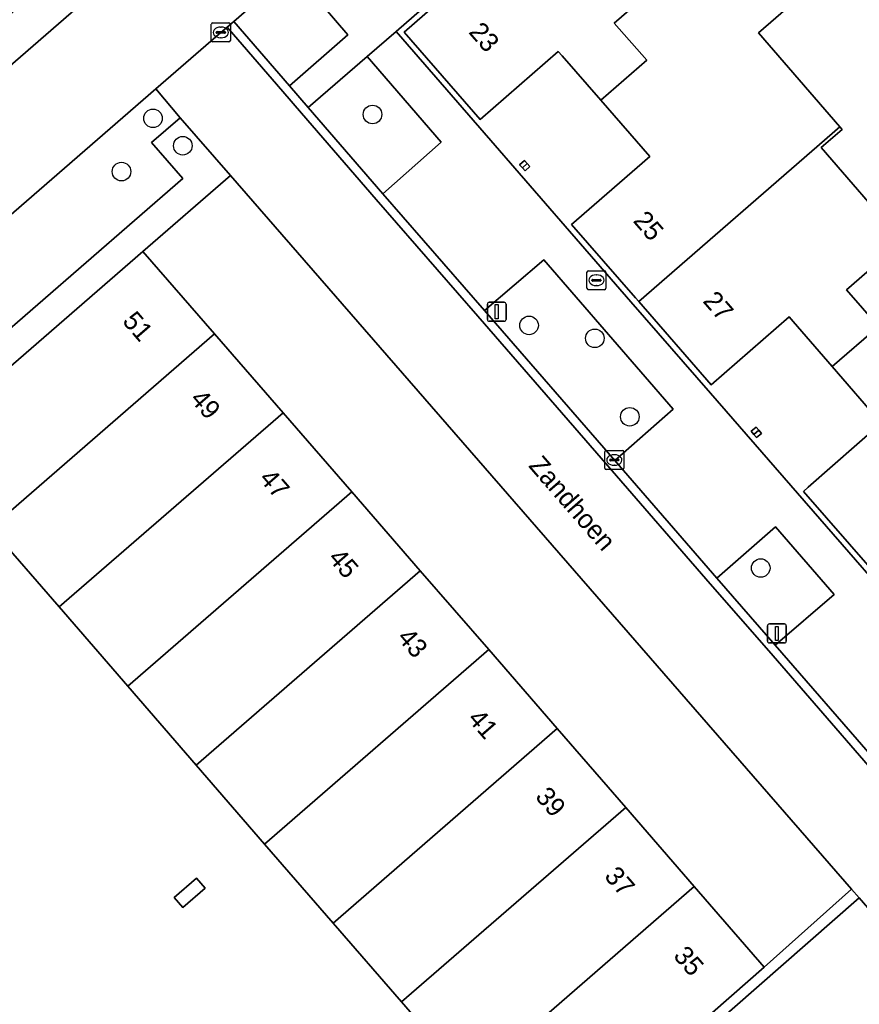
# Model space of a CAD drawing. Extents: x 155887 to 156869, y 383880 to 384678.
# Drawn here: x 156121.3 to 156165.5, y 384007.2 to 384059.1 of the extents above; entities that cross this region are included whole.
import ezdxf

# ---------------------------------------------------------------- set-up
doc = ezdxf.new("R2010")
doc.units = 0
for name, color, linetype in [('IMGEO_Boom', 7, 'Continuous'), ('IMGEO_Brandkraan', 7, 'Continuous'), ('IMGEO_Erf', 7, 'Continuous'), ('IMGEO_Groenvoorziening', 7, 'Continuous'), ('IMGEO_Haag', 7, 'Continuous'), ('IMGEO_Hek', 7, 'Continuous'), ('IMGEO_Kolk', 7, 'Continuous'), ('IMGEO_Lichtmast', 7, 'Continuous'), ('IMGEO_Openbare_ruimte_label', 7, 'Continuous'), ('IMGEO_Pand', 7, 'Continuous'), ('IMGEO_Pand_nummerreeks', 7, 'Continuous'), ('IMGEO_Parkeervlak_open', 7, 'Continuous'), ('IMGEO_Rijbaan_lokaal_gesloten', 7, 'Continuous'), ('IMGEO_Rijbaan_lokaal_open', 7, 'Continuous'), ('IMGEO_Voetpad_open', 7, 'Continuous')]:
    doc.layers.add(name, color=color, linetype=linetype)

msp = doc.modelspace()

# ---------------------------------------------------------------- linework, layer by layer
at = {"layer": 'IMGEO_Boom'}
for centre in [(156128.273, 384053.863), (156139.834, 384054.067), (156129.841, 384052.42), (156126.612, 384051.058), (156148.079, 384042.96), (156151.541, 384042.282), (156153.384, 384038.151), (156160.282, 384030.187)]:
    msp.add_circle(centre, 0.489, dxfattribs=at)
at = {"layer": 'IMGEO_Brandkraan'}
for p, q in [((156151.125, 384044.913), (156151.125, 384045.765)), ((156151.2, 384045.839), (156152.052, 384045.839)), ((156151.613, 384045.619), (156151.638, 384045.619)), ((156152.126, 384045.765), (156152.126, 384044.913)), ((156151.384, 384045.333), (156151.384, 384045.345)), ((156151.822, 384045.296), (156151.424, 384045.296)), ((156151.427, 384045.382), (156151.825, 384045.382)), ((156151.636, 384045.059), (156151.611, 384045.059)), ((156151.868, 384045.345), (156151.868, 384045.333)), ((156152.052, 384044.839), (156151.2, 384044.839))]:
    msp.add_line(p, q, dxfattribs=at)
for points in [[(156151.125, 384044.913), (156151.125, 384045.765)], [(156151.2, 384045.839), (156152.052, 384045.839)], [(156152.126, 384045.765), (156152.126, 384044.913)], [(156152.052, 384044.839), (156151.2, 384044.839)]]:
    msp.add_lwpolyline(points, dxfattribs=at)
for centre, radius, start, end in [((156151.202, 384045.763), 0.0765, 91.552, 178.448), ((156151.202, 384045.763), 0.0765, 91.552, 178.448), ((156152.05, 384045.763), 0.0765, 1.552, 88.448), ((156152.05, 384045.763), 0.0765, 1.552, 88.448), ((156151.424, 384045.342), 0.0403, 85.8775, 175.7526), ((156151.421, 384045.332), 0.0366, 178.938, 274.7102), ((156151.825, 384045.339), 0.043, 264.8664, 352.4533), ((156151.829, 384045.344), 0.0386, 1.7309, 96.639), ((156151.202, 384044.915), 0.0765, 181.552, 268.448), ((156151.202, 384044.915), 0.0765, 181.552, 268.448), ((156152.05, 384044.915), 0.0765, 271.552, 358.448), ((156152.05, 384044.915), 0.0765, 271.552, 358.448)]:
    msp.add_arc(centre, radius, start, end, dxfattribs=at)
for centre, major_axis, ratio, start_param, end_param in [((156151.612, 384045.339), (-0.387, 0.002), 0.722429, 4.712389, 7.853982), ((156151.637, 384045.339), (-0.39, 0.002), 0.717154, 1.570796, 4.712389)]:
    msp.add_ellipse(centre, major_axis=major_axis, ratio=ratio, start_param=start_param, end_param=end_param, dxfattribs=at)
at = {"layer": 'IMGEO_Erf'}
for points in [[(156201.356, 384069.095), (156193.346, 384078.305), (156189.164, 384083.118), (156185.397, 384087.429), (156180.648, 384092.863), (156141.085, 384058.434), (156145.48, 384053.367), (156153.447, 384044.199), (156157.638, 384039.39), (156173.736, 384020.889), (156173.912, 384020.686), (156188.42, 384033.29), (156189.174, 384033.947), (156196.255, 384040.099), (156197.017, 384040.761), (156213.513, 384055.094), (156213.303, 384055.332), (156205.719, 384064.051)], [(156182.458, 384069.069), (156183.568, 384070.034), (156183.45, 384070.17), (156181.363, 384072.571), (156179.277, 384074.972), (156169.389, 384066.381), (156171.186, 384064.314), (156169.256, 384062.637), (156167.459, 384064.704), (156160.156, 384058.358), (156164.447, 384053.419), (156164.565, 384053.283), (156163.455, 384052.319), (156167.627, 384047.518), (156177.743, 384056.308), (156186.748, 384064.132)], [(156148.122, 384051.322), (156147.866, 384051.098), (156147.726, 384051.257), (156147.583, 384051.42), (156147.84, 384051.645), (156147.982, 384051.482)], [(156132.362, 384050.861), (156127.741, 384046.859), (156131.515, 384042.514), (156135.119, 384038.364), (156138.737, 384034.199), (156142.347, 384030.042), (156145.952, 384025.891), (156149.563, 384021.734), (156153.167, 384017.584), (156156.778, 384013.427), (156160.469, 384009.177), (156165.065, 384013.274)], [(156160.319, 384037.273), (156160.054, 384037.055), (156159.917, 384037.222), (156159.776, 384037.394), (156160.041, 384037.611), (156160.178, 384037.444)], [(156134.153, 384015.655), (156130.549, 384019.808), (156126.939, 384023.969), (156123.322, 384028.138), (156119.718, 384032.291), (156115.953, 384036.63), (156103.095, 384025.46), (156110.552, 384016.877), (156112.817, 384018.843), (156113.895, 384017.6), (156113.822, 384016.203), (156112.291, 384014.875), (156125.768, 383999.363), (156139.471, 383998.377), (156139.364, 383996.889), (156145.832, 383996.423), (156148.715, 383998.873), (156147.737, 384000), (156144.978, 384003.179), (156141.368, 384007.341), (156137.764, 384011.494)], [(156129.848, 384012.307), (156129.382, 384012.843), (156130.555, 384013.861), (156131.02, 384013.325)]]:
    msp.add_lwpolyline(points, close=True, dxfattribs=at)
msp.add_lwpolyline([(156166.174, 384030.055), (156162.528, 384034.222), (156162.786, 384034.448), (156166.63, 384037.811), (156164.044, 384040.794), (156161.985, 384043.169), (156161.778, 384043.408), (156157.665, 384039.832), (156153.854, 384044.215), (156153.687, 384044.408), (156150.32, 384048.281), (156150.577, 384048.505), (156154.433, 384051.857), (156151.855, 384054.816), (156149.816, 384057.157), (156149.614, 384057.389), (156145.511, 384053.802), (156141.494, 384058.397), (156147.228, 384063.395)], dxfattribs=at)
at = {"layer": 'IMGEO_Groenvoorziening'}
for points in [[(156135.625, 384061.658), (156132.538, 384058.968), (156135.463, 384055.574), (156138.529, 384058.267)], [(156139.553, 384057.119), (156136.441, 384054.434), (156140.371, 384049.893), (156143.455, 384052.614)], [(156148.851, 384046.42), (156145.732, 384043.743), (156152.588, 384035.856), (156155.667, 384038.545)], [(156161.062, 384032.348), (156157.966, 384029.661), (156161.048, 384026.128), (156164.149, 384028.793)], [(156146.685, 383996.361), (156165.46, 384012.822), (156165.065, 384013.274), (156160.469, 384009.177), (156148.715, 383998.873), (156145.832, 383996.423)]]:
    msp.add_lwpolyline(points, close=True, dxfattribs=at)
msp.add_lwpolyline([(156169.907, 384007.697), (156165.46, 384012.822), (156146.685, 383996.361), (156159.598, 383995.431), (156159.959, 383997.176)], dxfattribs=at)
msp.add_arc((156249.24, 383914.955), 122.045, 130.54423, 135.50326, dxfattribs=at)
at = {"layer": 'IMGEO_Haag'}
msp.add_lwpolyline([(156146.685, 383996.361), (156165.46, 384012.822), (156165.065, 384013.274), (156160.469, 384009.177), (156148.715, 383998.873), (156145.832, 383996.423)], close=True, dxfattribs=at)
at = {"layer": 'IMGEO_Hek'}
msp.add_lwpolyline([(156165.065, 384013.274), (156160.469, 384009.177)], dxfattribs=at)
at = {"layer": 'IMGEO_Kolk'}
for p, q in [((156131.344, 384057.96), (156131.344, 384058.812)), ((156131.419, 384058.886), (156132.271, 384058.886)), ((156131.832, 384058.666), (156131.857, 384058.666)), ((156132.345, 384058.812), (156132.345, 384057.96)), ((156131.603, 384058.38), (156131.603, 384058.392)), ((156132.041, 384058.343), (156131.643, 384058.343)), ((156131.646, 384058.429), (156132.044, 384058.429)), ((156131.855, 384058.106), (156131.83, 384058.106)), ((156132.087, 384058.392), (156132.087, 384058.38)), ((156132.271, 384057.886), (156131.419, 384057.886)), ((156152.067, 384035.45), (156152.067, 384036.302)), ((156152.142, 384036.376), (156152.994, 384036.376)), ((156152.555, 384036.156), (156152.58, 384036.156)), ((156153.068, 384036.302), (156153.068, 384035.45)), ((156152.326, 384035.87), (156152.326, 384035.882)), ((156152.764, 384035.833), (156152.366, 384035.833)), ((156152.369, 384035.919), (156152.767, 384035.919)), ((156152.81, 384035.882), (156152.81, 384035.87)), ((156152.994, 384035.376), (156152.142, 384035.376)), ((156152.578, 384035.596), (156152.553, 384035.596))]:
    msp.add_line(p, q, dxfattribs=at)
for points in [[(156131.344, 384057.96), (156131.344, 384058.812)], [(156131.419, 384058.886), (156132.271, 384058.886)], [(156132.345, 384058.812), (156132.345, 384057.96)], [(156132.271, 384057.886), (156131.419, 384057.886)], [(156152.067, 384035.45), (156152.067, 384036.302)], [(156152.142, 384036.376), (156152.994, 384036.376)], [(156153.068, 384036.302), (156153.068, 384035.45)], [(156152.994, 384035.376), (156152.142, 384035.376)]]:
    msp.add_lwpolyline(points, dxfattribs=at)
for centre, radius, start, end in [((156131.421, 384058.81), 0.0765, 91.552, 178.448), ((156131.421, 384058.81), 0.0765, 91.552, 178.448), ((156132.269, 384058.81), 0.0765, 1.552, 88.448), ((156132.269, 384058.81), 0.0765, 1.552, 88.448), ((156131.421, 384057.962), 0.0765, 181.552, 268.448), ((156131.421, 384057.962), 0.0765, 181.552, 268.448), ((156131.643, 384058.389), 0.0403, 85.8775, 175.7526), ((156131.64, 384058.379), 0.0366, 178.938, 274.7102), ((156132.044, 384058.386), 0.043, 264.8664, 352.4533), ((156132.048, 384058.391), 0.0386, 1.7309, 96.639), ((156132.269, 384057.962), 0.0765, 271.552, 358.448), ((156132.269, 384057.962), 0.0765, 271.552, 358.448), ((156152.144, 384036.3), 0.0765, 91.552, 178.448), ((156152.144, 384036.3), 0.0765, 91.552, 178.448), ((156152.992, 384036.3), 0.0765, 1.552, 88.448), ((156152.992, 384036.3), 0.0765, 1.552, 88.448), ((156152.366, 384035.879), 0.0403, 85.8775, 175.7526), ((156152.363, 384035.869), 0.0366, 178.938, 274.7102), ((156152.767, 384035.876), 0.043, 264.8664, 352.4533), ((156152.771, 384035.881), 0.0386, 1.7309, 96.639), ((156152.144, 384035.452), 0.0765, 181.552, 268.448), ((156152.144, 384035.452), 0.0765, 181.552, 268.448), ((156152.992, 384035.452), 0.0765, 271.552, 358.448), ((156152.992, 384035.452), 0.0765, 271.552, 358.448)]:
    msp.add_arc(centre, radius, start, end, dxfattribs=at)
for centre, major_axis, ratio, start_param, end_param in [((156131.831, 384058.386), (-0.387, 0.002), 0.722429, 4.712389, 7.853982), ((156131.856, 384058.386), (-0.39, 0.002), 0.717154, 1.570796, 4.712389), ((156152.554, 384035.876), (-0.387, 0.002), 0.722429, 4.712389, 7.853982), ((156152.579, 384035.876), (-0.39, 0.002), 0.717154, 1.570796, 4.712389)]:
    msp.add_ellipse(centre, major_axis=major_axis, ratio=ratio, start_param=start_param, end_param=end_param, dxfattribs=at)
at = {"layer": 'IMGEO_Lichtmast'}
for p, q in [((156145.881, 384043.28), (156145.881, 384044.08)), ((156145.881, 384044.08), (156145.881, 384043.28)), ((156145.981, 384044.18), (156146.771, 384044.18)), ((156146.771, 384044.18), (156145.981, 384044.18)), ((156146.871, 384044.08), (156146.871, 384043.28)), ((156146.871, 384043.28), (156146.871, 384044.08)), ((156146.771, 384043.18), (156145.981, 384043.18)), ((156145.981, 384043.18), (156146.771, 384043.18)), ((156160.636, 384026.342), (156160.636, 384027.142)), ((156160.636, 384027.142), (156160.636, 384026.342)), ((156160.736, 384027.242), (156161.526, 384027.242)), ((156161.526, 384027.242), (156160.736, 384027.242)), ((156161.626, 384027.142), (156161.626, 384026.342)), ((156161.626, 384026.342), (156161.626, 384027.142)), ((156161.526, 384026.242), (156160.736, 384026.242)), ((156160.736, 384026.242), (156161.526, 384026.242))]:
    msp.add_line(p, q, dxfattribs=at)
for points in [[(156146.301, 384044.055), (156146.451, 384044.055), (156146.451, 384043.305), (156146.301, 384043.305), (156146.301, 384044.055)], [(156161.056, 384027.117), (156161.206, 384027.117), (156161.206, 384026.367), (156161.056, 384026.367), (156161.056, 384027.117)]]:
    msp.add_lwpolyline(points, dxfattribs=at)
for centre, start, end in [((156145.981, 384044.08), 90, 180), ((156145.981, 384044.08), 90, 180), ((156146.771, 384044.08), 0, 90), ((156146.771, 384044.08), 360, 90), ((156145.981, 384043.28), 180, 270), ((156145.981, 384043.28), 180, 270), ((156146.771, 384043.28), 270, 0), ((156146.771, 384043.28), 270, 0), ((156160.736, 384027.142), 90, 180), ((156160.736, 384027.142), 90, 180), ((156161.526, 384027.142), 0, 90), ((156161.526, 384027.142), 360, 90), ((156160.736, 384026.342), 180, 270), ((156160.736, 384026.342), 180, 270), ((156161.526, 384026.342), 270, 0), ((156161.526, 384026.342), 270, 0)]:
    msp.add_arc(centre, 0.1, start, end, dxfattribs=at)
at = {"layer": 'IMGEO_Pand'}
for points in [[(156160.156, 384058.358), (156167.459, 384064.704), (156169.16, 384066.182), (156165.486, 384070.407), (156155.384, 384061.633), (156155.535, 384061.459), (156152.567, 384058.881), (156154.274, 384056.92), (156151.855, 384054.816), (156154.433, 384051.857), (156150.577, 384048.505), (156150.32, 384048.281), (156153.687, 384044.408), (156153.854, 384044.215), (156164.447, 384053.419)], [(156151.855, 384054.816), (156154.274, 384056.92), (156152.567, 384058.881), (156155.535, 384061.459), (156155.384, 384061.633), (156151.208, 384066.441), (156152.369, 384067.45), (156152.159, 384067.691), (156150.998, 384066.682), (156147.228, 384063.395), (156141.494, 384058.397), (156145.511, 384053.802), (156149.614, 384057.389), (156149.816, 384057.157)], [(156164.044, 384040.794), (156166.63, 384037.811), (156162.786, 384034.448), (156162.528, 384034.222), (156166.174, 384030.055), (156166.428, 384030.277), (156170.276, 384033.644), (156170.161, 384033.776), (156176.627, 384039.396), (156176.516, 384039.524), (156172.35, 384044.318), (156181.355, 384052.142), (156177.743, 384056.308), (156167.627, 384047.518), (156167.739, 384047.389), (156164.8, 384044.835), (156166.476, 384042.909)], [(156164.044, 384040.794), (156166.476, 384042.909), (156164.8, 384044.835), (156167.739, 384047.389), (156167.627, 384047.518), (156163.455, 384052.319), (156164.565, 384053.283), (156164.447, 384053.419), (156153.854, 384044.215), (156157.665, 384039.832), (156161.778, 384043.408), (156161.985, 384043.169)], [(156147.726, 384051.257), (156147.982, 384051.482), (156147.84, 384051.645), (156147.583, 384051.42)], [(156148.122, 384051.322), (156147.982, 384051.482), (156147.726, 384051.257), (156147.866, 384051.098)], [(156131.515, 384042.514), (156127.741, 384046.859), (156115.953, 384036.63), (156119.718, 384032.291)], [(156123.322, 384028.138), (156135.119, 384038.364), (156131.515, 384042.514), (156119.718, 384032.291)], [(156123.322, 384028.138), (156126.939, 384023.969), (156138.737, 384034.199), (156135.119, 384038.364)], [(156159.917, 384037.222), (156160.178, 384037.444), (156160.041, 384037.611), (156159.776, 384037.394)], [(156160.178, 384037.444), (156159.917, 384037.222), (156160.054, 384037.055), (156160.319, 384037.273)], [(156126.939, 384023.969), (156130.549, 384019.808), (156142.347, 384030.042), (156138.737, 384034.199)], [(156134.153, 384015.655), (156145.952, 384025.891), (156142.347, 384030.042), (156130.549, 384019.808)], [(156134.153, 384015.655), (156137.764, 384011.494), (156149.563, 384021.734), (156145.952, 384025.891)], [(156141.368, 384007.341), (156153.167, 384017.584), (156149.563, 384021.734), (156137.764, 384011.494)], [(156141.368, 384007.341), (156144.978, 384003.179), (156156.778, 384013.427), (156153.167, 384017.584)], [(156129.848, 384012.307), (156131.02, 384013.325), (156130.555, 384013.861), (156129.382, 384012.843)], [(156144.978, 384003.179), (156147.737, 384000), (156148.715, 383998.873), (156160.469, 384009.177), (156156.778, 384013.427)]]:
    msp.add_lwpolyline(points, close=True, dxfattribs=at)
at = {"layer": 'IMGEO_Parkeervlak_open'}
msp.add_lwpolyline([(156129.706, 384053.897), (156128.423, 384055.413), (156087.385, 384019.812), (156083.578, 384016.476), (156086.548, 384013.11), (156129.849, 384050.698), (156128.2, 384052.585)], close=True, dxfattribs=at)
at = {"layer": 'IMGEO_Rijbaan_lokaal_gesloten'}
for points in [[(156220.023, 384134.972), (156222.856, 384137.431), (156224.147, 384138.552), (156223.837, 384138.892), (156220.134, 384142.954), (156131.822, 384066.268), (156079.811, 384021.104), (156077.481, 384019.012), (156075.96, 384017.712), (156075.644, 384017.414)], [(156082.143, 384015.142), (156083.578, 384016.476), (156087.385, 384019.812), (156128.423, 384055.413), (156131.846, 384058.384), (156132.186, 384058.671), (156132.538, 384058.968), (156135.625, 384061.658), (156137.163, 384062.975), (156173.637, 384094.684), (156176.739, 384097.381), (156179.022, 384099.365), (156180.638, 384100.784), (156183.098, 384102.929), (156185.393, 384104.912), (156190.357, 384109.221), (156220.023, 384134.972)]]:
    msp.add_lwpolyline(points, dxfattribs=at)
at = {"layer": 'IMGEO_Rijbaan_lokaal_open'}
for points in [[(156152.588, 384035.856), (156145.732, 384043.743), (156140.371, 384049.893), (156136.441, 384054.434), (156135.463, 384055.574), (156132.538, 384058.968), (156132.186, 384058.671), (156135.114, 384055.275), (156136.093, 384054.134), (156140.024, 384049.591), (156145.385, 384043.441), (156152.221, 384035.575), (156157.619, 384029.359), (156160.701, 384025.826), (156165.945, 384019.787), (156168.781, 384016.526), (156169.143, 384016.843), (156169.031, 384016.963), (156168.708, 384017.311), (156166.292, 384020.089), (156161.048, 384026.128), (156157.966, 384029.661)], [(156132.186, 384058.671), (156131.846, 384058.384), (156128.423, 384055.413), (156129.706, 384053.897), (156132.362, 384050.861), (156165.065, 384013.274), (156165.46, 384012.822), (156169.907, 384007.697), (156171.435, 384009.09), (156166.587, 384014.602), (156168.781, 384016.526), (156165.945, 384019.787), (156160.701, 384025.826), (156157.619, 384029.359), (156152.221, 384035.575), (156145.385, 384043.441), (156140.024, 384049.591), (156136.093, 384054.134), (156135.114, 384055.275)]]:
    msp.add_lwpolyline(points, close=True, dxfattribs=at)
at = {"layer": 'IMGEO_Voetpad_open'}
for points in [[(156179.022, 384099.365), (156176.739, 384097.381), (156178.027, 384095.89), (156179.682, 384093.931), (156178.181, 384092.657), (156176.542, 384091.235), (156141.565, 384060.898), (156139.875, 384062.731), (156138.447, 384061.477), (156137.163, 384062.975), (156135.625, 384061.658), (156138.529, 384058.267), (156135.463, 384055.574), (156136.441, 384054.434), (156139.553, 384057.119), (156141.085, 384058.434), (156180.648, 384092.863), (156182.946, 384094.858)], [(156145.48, 384053.367), (156141.085, 384058.434), (156139.553, 384057.119), (156143.455, 384052.614), (156140.371, 384049.893), (156145.732, 384043.743), (156148.851, 384046.42), (156155.667, 384038.545), (156152.588, 384035.856), (156157.966, 384029.661), (156161.062, 384032.348), (156164.149, 384028.793), (156161.048, 384026.128), (156166.292, 384020.089), (156169.353, 384022.751), (156172.117, 384019.644), (156177.084, 384013.927), (156178.602, 384015.289), (156174.052, 384020.525), (156173.912, 384020.686), (156173.736, 384020.889), (156157.638, 384039.39), (156153.447, 384044.199)]]:
    msp.add_lwpolyline(points, close=True, dxfattribs=at)
for points in [[(156075.644, 384017.414), (156075.96, 384017.712), (156077.481, 384019.012), (156079.811, 384021.104), (156131.822, 384066.268), (156130.502, 384067.788), (156120.993, 384059.536), (156116.175, 384055.356), (156106.978, 384047.376), (156102.161, 384043.195), (156092.905, 384035.164), (156088.272, 384031.12), (156088.111, 384030.979), (156082.073, 384025.755), (156079.199, 384023.268), (156078.852, 384022.966), (156074.654, 384019.297)], [(156086.382, 384010.942), (156087.541, 384011.949), (156101.893, 384024.416), (156103.095, 384025.46), (156115.953, 384036.63), (156127.741, 384046.859), (156132.362, 384050.861), (156129.706, 384053.897), (156128.2, 384052.585), (156129.849, 384050.698), (156086.548, 384013.11), (156083.578, 384016.476), (156082.143, 384015.142), (156082.403, 384014.85), (156085.073, 384011.845), (156084.134, 384011.006)]]:
    msp.add_lwpolyline(points, dxfattribs=at)
msp.add_arc((156249.24, 383914.955), 122.045, 130.54423, 135.50326, dxfattribs=at)

# ---------------------------------------------------------------- texts
at = {"layer": 'IMGEO_Openbare_ruimte_label'}
msp.add_text('Zandhoen', height=1, rotation=311.0674, dxfattribs=at).set_placement((156148.013, 384035.548))
at = {"layer": 'IMGEO_Pand_nummerreeks'}
for s, rotation, p in [('23', 311.1603, (156144.856, 384058.38)), ('25', 311.0006, (156153.517, 384048.446)), ('27', 311.0015, (156157.189, 384044.222)), ('51', 310.9753, (156126.616, 384043.154)), ('49', 310.9753, (156130.178, 384039.052)), ('47', 310.9753, (156133.815, 384034.865)), ('45', 310.9753, (156137.451, 384030.678)), ('43', 310.9753, (156141.088, 384026.491)), ('41', 310.9753, (156144.798, 384022.219)), ('39', 310.9753, (156148.36, 384018.118)), ('37', 310.9753, (156151.997, 384013.931)), ('35', 310.9753, (156155.633, 384009.744))]:
    msp.add_text(s, height=1, rotation=rotation, dxfattribs=at).set_placement(p)

doc.saveas('drawing.dxf')
